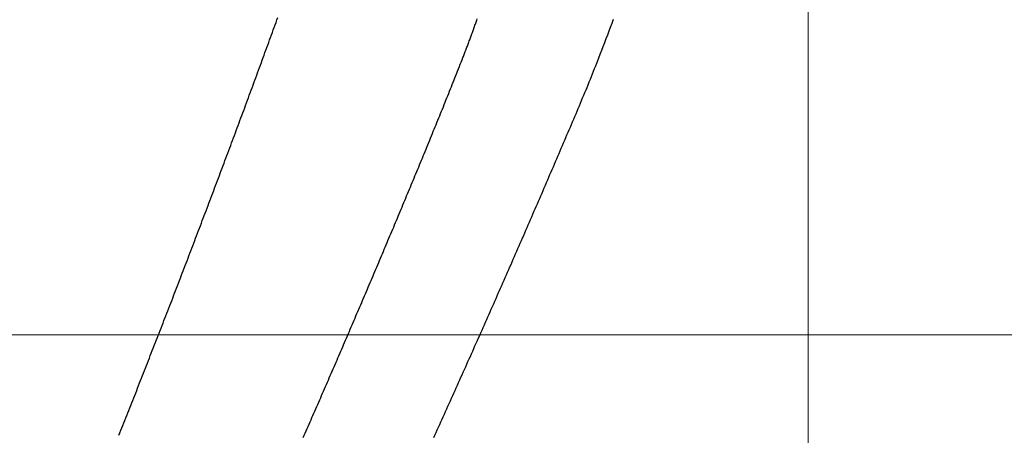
# Model space of a CAD drawing. Header units: millimetres. Extents: x -604189 to 881711, y -381903 to -7297.
# Tile 745 of 1056: x -572193 to -572082, y -161845 to -161798. Entities that reach past the tile are written whole.
import ezdxf

# ---------------------------------------------------------------- set-up
doc = ezdxf.new("R2010")
doc.units = ezdxf.units.MM
doc.header["$LTSCALE"] = 100
doc.linetypes.add('0.5_0.5', pattern=[1, 0.5, -0.5])
doc.linetypes.add('ACAD_ISO04W100', pattern=[30.5, 24, -3, 0.5, -3])
doc.layers.get('Defpoints').update_dxf_attribs({"color": 30})
doc.layers.add('OPIS', color=7, linetype='Continuous')
doc.layers.add('strop osie', color=80, linetype='ACAD_ISO04W100', lineweight=5)
doc.styles.get("Standard").update_dxf_attribs({"font": 'romans.shx', "width": 0.5})
doc.dimstyles.new('1 50', dxfattribs={"dimtxt": 150, "dimasz": 80, "dimexe": 1, "dimexo": 1, "dimgap": 20, "dimtad": 1, "dimdec": 0, "dimlfac": 0.1, "dimtxsty": 'Standard', "dimblk": 'ARCHTICK', "dimcen": 200, "dimclrd": 2, "dimadec": 1, "dimazin": 0, "dimtfac": 1, "dimtdec": 0, "dimtmove": 0, "dimatfit": 3, "dimldrblk": 'ARCHTICK', "dimfxl": 120, "dimfxlon": 1, "dimtfill": 1, "dimarcsym": 0})

# ---------------------------------------------------------------- blocks, each defined once
blk = doc.blocks.new('_ArchTick')
at = {"layer": 'strop osie', "color": 0, "const_width": 0.15}
blk.add_lwpolyline([(-0.5, -0.5), (0.5, 0.5)], dxfattribs=at)
blk = doc.blocks.new('*D3294')
at = {"layer": 'Defpoints', "color": 0, "linetype": 'ByBlock', "lineweight": 5, "transparency": 16777216}
for p in [(-595783.13, -159420.3), (-593748.92, -159420.3), (-552118.94, -179940.3)]:
    blk.add_point(p, dxfattribs=at)
at = {"layer": 'OPIS', "color": 0, "linetype": 'Continuous', "lineweight": -2, "transparency": 16777216}
for p, q in [((-595723.13, -159420.3), (-595784.13, -159420.3)), ((-595723.13, -179940.3), (-595784.13, -179940.3))]:
    blk.add_line(p, q, dxfattribs=at)
at = {"layer": 'OPIS', "color": 2, "lineweight": -2, "transparency": 16777216}
blk.add_line((-595783.13, -179940.3), (-595783.13, -159420.3), dxfattribs=at)
at = {"layer": 'OPIS', "color": 2, "linetype": 'ByBlock', "lineweight": -2, "transparency": 16777216, "xscale": 80, "yscale": 80, "zscale": 80}
for p, rotation in [((-595783.13, -159420.3), 90), ((-595783.13, -179940.3), 270)]:
    blk.add_blockref('_ArchTick', p, dxfattribs=dict(at, rotation=rotation))
at = {"layer": 'OPIS', "color": 0, "linetype": 'ByBlock', "lineweight": 13, "transparency": 16777216, "insert": (-595878.13, -169680.3), "char_height": 150, "attachment_point": 5, "rotation": 90, "bg_fill": 3, "box_fill_scale": 1.1, "bg_fill_color": 256, "bg_fill_true_color": 13158600, "bg_fill_transparency": 0}
blk.add_mtext('2052', dxfattribs=at)

msp = doc.modelspace()

# ---------------------------------------------------------------- hatches: boundary and pattern name
at = {"layer": 'OPIS', "linetype": 'ByBlock', "lineweight": 9}
h = msp.add_hatch(dxfattribs=at)
h.set_pattern_fill('ANSI37', color=0, scale=120, angle=45)
h.set_pattern_definition([(90, (-306927.96, 32475.8), (-381, 0), []), (180, (-306927.96, 32475.8), (-6e-14, -381), [])])
h.paths.add_polyline_path([(-564958.91, -172987.78), (-564958.91, -172265.29), (-565588.91, -172265.29), (-565588.91, -172265.29), (-565628.91, -172265.29), (-565628.91, -172420.3), (-565928.91, -172420.3), (-565928.91, -172265.29), (-565968.91, -172265.29), (-566598.91, -172265.29), (-566598.91, -172987.79, -0.414214), (-566255.98, -173330.73, -0.414052), (-566598.73, -173673.66), (-564960.2, -173673.66, -0.413115), (-565301.85, -173330.72, -0.414214)])
h.paths.add_polyline_path([(-563317.85, -172270.29), (-563958.91, -172270.29), (-563958.91, -172270.29), (-563998.91, -172270.29), (-563998.91, -172420.3), (-564288.91, -172420.3), (-564288.91, -172265.29), (-564328.91, -172265.29), (-564958.91, -172265.29), (-564958.91, -172987.78, -0.414214), (-564615.98, -173330.72, -0.414052), (-564958.73, -173673.66), (-563319.87, -173673.66, -0.412493), (-563660.79, -173330.73, -0.414214), (-563317.85, -172987.79)])
h.paths.add_polyline_path([(-562443.92, -172420.3), (-562658.91, -172420.3), (-562658.91, -172270.29), (-562698.91, -172270.29), (-563317.85, -172270.29), (-563317.85, -172987.79, -0.414214), (-562974.92, -173330.73, -0.414052), (-563317.66, -173673.66), (-562443.92, -173685.5)])
h.paths.add_polyline_path([(-562030.4, -172946.84, -0.330214), (-561835.82, -172684.34, -0.155268), (-561986.97, -172216.95, -0.443866), (-562283.97, -172485.59), (-562283.97, -172198.95), (-562289.82, -172198.95), (-562289.82, -172161.15), (-562318.92, -172161.15), (-562318.92, -172420.3), (-562443.92, -172420.3), (-562443.92, -173690.91), (-562060.93, -173690.69), (-562060.93, -173828.8), (-561442.16, -173828.8), (-561440.6, -173828.04), (-561440.6, -173828.8), (-560917.61, -173828.8), (-560910.31, -172420.3), (-561118.92, -172420.3), (-561118.92, -172161.15), (-561141.42, -172161.15), (-561141.42, -172207.95), (-561147.27, -172207.95), (-561147.27, -173026.5, -0.106281), (-561482.37, -172966.06, -0.965528)])
h.paths.add_polyline_path([(-569358.91, -172147.3), (-569368.91, -172147.3), (-569368.91, -172152.3), (-569358.91, -172420.3)], flags=16)
h.paths.add_polyline_path([(-569434.41, -172167.57), (-569436.68, -172167.04, -0.348623), (-569444.41, -172157.3, -0.414214), (-569434.41, -172147.3), (-569432.91, -172147.3), (-569432.91, -172137.3), (-569412.91, -172137.3), (-569412.91, -172095.3), (-569358.91, -172095.3), (-569358.91, -172147.3), (-569368.91, -172152.3)], flags=16)
h.paths.add_polyline_path([(-569444.41, -172157.3, -1), (-569424.41, -172157.3, -0.414214), (-569434.41, -172167.3), (-569434.41, -172167.57), (-569432.14, -172167.04, -0.482996)], flags=16)
h.paths.add_polyline_path([(-570317.76, -172888.16, -1), (-569769.07, -172888.16, -1)], flags=16)
h.paths.add_polyline_path([(-566598.91, -172265.29), (-567228.91, -172265.29), (-567228.91, -172265.29), (-567268.91, -172265.29), (-567268.91, -172420.3), (-567568.91, -172420.3), (-567568.91, -172265.29), (-567608.91, -172265.29), (-568238.91, -172265.29), (-568238.91, -172987.79, -0.414214), (-567895.98, -173330.73, -1), (-568581.85, -173330.73, -0.414214), (-568238.91, -172987.79), (-568238.91, -172265.29), (-568868.91, -172265.29), (-568868.91, -172265.29), (-568908.91, -172265.29), (-568908.91, -172420.3), (-569233.91, -172420.3), (-569233.91, -173827.21), (-569188.93, -173827.19), (-569188.93, -173694.63), (-566598.73, -173673.66, -0.414375), (-566941.85, -173330.73, -0.414214), (-566598.91, -172987.79)])
h.paths.add_polyline_path([(-572120.79, -158265.62), (-571320.79, -158262.95), (-571633.01, -158577.25, -0.297068), (-571469.46, -158828.23, -0.419695), (-571748.93, -159102.53), (-571748.93, -159611.06), (-571275.71, -159611.06), (-571214.43, -159611.06), (-571192.43, -159611.06), (-571148.43, -159611.06), (-571148.43, -159601.06), (-571085.43, -159601.06), (-570335.94, -159605.11), (-570335.94, -159420.3), (-569233.92, -159420.3), (-569233.92, -158097.44), (-574223.92, -158097.44), (-574223.92, -159420.3), (-573158.93, -159420.3), (-573158.93, -159611.06), (-573086.93, -159611.06), (-572477.43, -159612.07), (-572477.43, -159611.06), (-572455.43, -159611.06), (-572411.43, -159611.06), (-572411.43, -159601.06), (-572348.43, -159601.06), (-571748.93, -159603.45), (-571748.93, -159102.53, -0.408754), (-572018.15, -158828.23, -0.334215), (-571819.79, -158564.61)])
h.paths.add_polyline_path([(-571515.04, -159592.37), (-571515.34, -159252.67), (-571963.11, -159253.07), (-571962.81, -159592.77)], flags=24)
h.paths.add_polyline_path([(-571705.06, -158166.88), (-571705.06, -157654.12), (-571945.06, -157654.12), (-571945.06, -158166.88)], flags=9)
h.paths.add_polyline_path([(-563090.36, -172828.22), (-563090.67, -172481.85), (-563538.44, -172482.25), (-563538.13, -172828.62)], flags=9)
h.paths.add_polyline_path([(-561529.78, -172649.99), (-561530.09, -172303.62), (-561977.86, -172304.02), (-561977.55, -172650.39)], flags=25)
h.paths.add_polyline_path([(-561455.96, -173757.53), (-561455.96, -174270.29), (-561215.96, -174270.29), (-561215.96, -173757.53)], flags=9)
h.paths.add_polyline_path([(-569817.15, -172584.64), (-569817.45, -172244.94), (-570265.23, -172245.34), (-570264.93, -172585.04)], flags=24)
h.paths.add_polyline_path([(-570193.42, -172731.49), (-570193.42, -173044.83), (-569893.42, -173044.83), (-569893.42, -172731.49)], flags=8)
h.paths.add_polyline_path([(-570746.56, -173757.53), (-570746.56, -174270.29), (-570506.56, -174270.29), (-570506.56, -173757.53)], flags=9)
h.paths.add_polyline_path([(-570778.78, -172791.69), (-570246.64, -172791.69), (-570246.64, -172566.69), (-570778.78, -172566.69)], flags=24)
h.paths.add_polyline_path([(-572214.96, -173241.75), (-569885.68, -173241.75), (-569885.68, -172973.89), (-572214.96, -172973.89)], flags=24)
edge = h.paths.add_edge_path()
edge.add_line((-569358.91, -172220.3), (-569358.91, -171970.3))
edge.add_line((-569358.91, -171970.3), (-572181.9, -171970.3))
edge.add_line((-572181.9, -171970.3), (-572181.9, -172095.3))
edge.add_line((-572181.9, -172095.3), (-572109.9, -172095.3))
edge.add_line((-572109.9, -172095.3), (-572048.62, -172095.3))
edge.add_line((-572048.62, -172095.3), (-571561.69, -172095.3))
edge.add_line((-571561.69, -172095.3), (-571500.4, -172095.3))
edge.add_line((-571500.4, -172095.3), (-571478.4, -172095.3))
edge.add_line((-571478.4, -172095.3), (-571456.4, -172095.3))
edge.add_line((-571456.4, -172095.3), (-571395.12, -172095.3))
edge.add_line((-571395.12, -172095.3), (-570908.2, -172095.3))
edge.add_line((-570908.2, -172095.3), (-570846.91, -172095.3))
edge.add_line((-570846.91, -172095.3), (-570774.91, -172095.3))
edge.add_line((-570774.91, -172095.3), (-570728.91, -172095.3))
edge.add_line((-570728.91, -172095.3), (-570728.91, -172085.3))
edge.add_line((-570728.91, -172085.3), (-570665.91, -172085.3))
edge.add_line((-570665.91, -172085.3), (-569465.91, -172095.3))
edge.add_line((-569465.91, -172095.3), (-570268.58, -172095.3))
edge.add_line((-570268.58, -172095.3), (-570268.58, -172119.8))
edge.add_line((-570268.58, -172119.8), (-570197.58, -172119.8))
edge.add_line((-570197.58, -172119.8), (-569593.2, -172119.8))
edge.add_line((-569593.2, -172119.8), (-569516.91, -172119.8))
edge.add_line((-569516.91, -172119.8), (-569516.91, -172139.8))
edge.add_line((-569516.91, -172139.8), (-569593.2, -172139.8))
edge.add_line((-569593.2, -172139.8), (-570228.91, -172139.8))
edge.add_line((-570228.91, -172139.8), (-570268.58, -172139.8))
edge.add_line((-570268.58, -172139.8), (-570268.58, -172147.3))
edge.add_line((-570268.58, -172147.3), (-570288.58, -172147.3))
edge.add_line((-570288.58, -172147.3), (-570367.58, -172147.3))
edge.add_arc((-570667.41, -172157.3), 300, -95.7392, 1.9102, ccw=False)
edge.add_line((-570697.41, -172455.79), (-570697.41, -172167.57))
edge.add_line((-570697.41, -172167.57), (-570772.91, -172149.97))
edge.add_line((-570772.91, -172149.97), (-570772.91, -172147.3))
edge.add_line((-570772.91, -172147.3), (-570846.91, -172147.3))
edge.add_line((-570846.91, -172147.3), (-570908.2, -172147.3))
edge.add_line((-570908.2, -172147.3), (-571395.12, -172147.3))
edge.add_line((-571395.12, -172147.3), (-571456.4, -172147.3))
edge.add_line((-571456.4, -172147.3), (-571478.4, -172147.3))
edge.add_line((-571478.4, -172147.3), (-571500.4, -172147.3))
edge.add_line((-571500.4, -172147.3), (-571561.69, -172147.3))
edge.add_line((-571561.69, -172147.3), (-572048.62, -172147.3))
edge.add_line((-572048.62, -172147.3), (-572109.9, -172147.3))
edge.add_line((-572109.9, -172147.3), (-572181.9, -172147.3))
edge.add_line((-572181.9, -172147.3), (-572181.9, -172420.3))
edge.add_line((-572181.9, -172420.3), (-572288.93, -172420.3))
edge.add_line((-572288.93, -172420.3), (-572288.93, -173828.9))
edge.add_line((-572288.93, -173828.9), (-569233.91, -173827.21))
edge.add_line((-569233.91, -173827.21), (-569233.91, -172220.3))
edge.add_line((-569233.91, -172220.3), (-569358.91, -172220.3))
at = {"layer": 'OPIS', "linetype": 'ByBlock', "lineweight": 15}
h = msp.add_hatch(dxfattribs=at)
h.set_pattern_fill('ANSI37', color=0, scale=80, angle=45)
h.set_pattern_definition([(90, (-306927.96, 32475.8), (-254, 0), []), (180, (-306927.96, 32475.8), (-3e-14, -254), [])])
h.paths.add_polyline_path([(-559745.62, -168470.3), (-559845.62, -168470.3), (-559845.62, -168410.3), (-559745.62, -168410.3), (-559745.62, -168350.3), (-560845.62, -168350.3), (-560845.62, -168410.3), (-560745.62, -168410.3), (-560745.62, -168470.3, 0.267949), (-560295.62, -169249.73), (-560295.62, -169481.18, -0.414214), (-559952.68, -169824.12, -1), (-560638.55, -169824.12, -0.414214), (-560295.62, -169481.18), (-560295.62, -169249.73, -0.267949), (-560745.62, -168470.3), (-560845.62, -168470.3), (-560845.62, -168350.3), (-561118.92, -168350.3), (-561118.92, -172095.29), (-559553.92, -172095.29), (-559553.92, -168350.3), (-559745.62, -168350.3)])
h.paths.add_polyline_path([(-560989.24, -171970.29), (-560989.24, -171369.43), (-560514.24, -171369.43, -0.414232), (-560506.24, -171377.43), (-560506.24, -171961.44, -0.403374), (-560513.94, -171969.43), (-560989.24, -171969.43), (-560998.92, -171970.29)], flags=16)
h.paths.add_polyline_path([(-560569.24, -171447.43), (-560569.24, -171891.43, -0.414209), (-560619.24, -171941.43), (-560824.24, -171941.43, -0.414225), (-560874.24, -171891.43), (-560874.24, -171447.43, -0.414209), (-560824.24, -171397.43), (-560619.24, -171397.43, -0.414216)], flags=0)
h.paths.add_polyline_path([(-560754.74, -171692.27), (-560768.26, -171689.53), (-560778.52, -171674.09), (-560777.58, -171669.43), (-560791.34, -171669.43), (-560788.51, -171683.42), (-560780.62, -171695.31), (-560768.73, -171703.21), (-560754.74, -171706.03)], flags=0)
h.paths.add_polyline_path([(-560926.54, -171669.43), (-560944.04, -171669.43), (-560944.04, -171669.43), (-560938.91, -171681.81), (-560926.54, -171686.93)], flags=0)
h.paths.add_polyline_path([(-559553.93, -164304.92), (-559553.93, -164080.3), (-560998.92, -164080.3), (-560998.92, -164130.3), (-561051.76, -164130.3), (-561051.76, -164230.3), (-561112.41, -164230.3), (-561118.26, -165128.24), (-561111.76, -165130.3), (-561051.76, -165130.3), (-561051.76, -165230.3), (-560998.92, -165230.3), (-560998.92, -165930.3), (-560968.92, -165930.3), (-559691.76, -165930.3), (-559691.76, -166884.92, -0.259771), (-560368.47, -166480.3), (-560576.78, -166480.3, -0.694758), (-561118.92, -166682.14), (-561118.92, -167150.3), (-559553.92, -167150.3), (-559553.92, -165742.59, -0.501722), (-560517.89, -165023.75, -0.501722)])
h.paths.add_polyline_path([(-561051.76, -166930.3), (-561051.76, -167030.3), (-561111.76, -167030.3), (-561111.76, -166930.3)], flags=16)
h.paths.add_polyline_path([(-559553.93, -164304.92, 0.501722), (-560517.89, -165023.75, 0.501722), (-559553.92, -165742.59)], flags=17)
h.paths.add_polyline_path([(-559017.89, -165023.75, 0.331805), (-559553.93, -164304.92), (-559553.92, -165742.59, 0.331804)], flags=17)
h.paths.add_polyline_path([(-558393.92, -165930.3), (-559553.92, -165930.3), (-559553.92, -167030.3), (-558393.92, -167030.3)])
edge = h.paths.add_edge_path(flags=16)
edge.add_ellipse((-558869.26, -166529.06), major_axis=(0, 174.94), ratio=0.835608, start_angle=0, end_angle=180, ccw=False)
edge.add_line((-558869.02, -166354.09), (-558868.84, -166354.11))
edge.add_line((-558868.84, -166354.11), (-558551.76, -166354.11))
edge.add_ellipse((-558534.04, -166361.13), major_axis=(0, 22.07), ratio=0.905257, start_angle=0, end_angle=83.7318, ccw=False)
edge.add_line((-558534.04, -166339.06), (-558415.44, -166339.06))
edge.add_line((-558415.44, -166339.06), (-558415.44, -166719.06))
edge.add_line((-558415.44, -166719.06), (-558534.04, -166719.06))
edge.add_ellipse((-558534.04, -166696.99), major_axis=(0, 22.07), ratio=0.905257, start_angle=108.5291, end_angle=180, ccw=False)
edge.add_line((-558552.98, -166704), (-558869.26, -166704))
edge = h.paths.add_edge_path(flags=16)
edge.add_ellipse((-558655.15, -165473.07), major_axis=(119.58, 0), ratio=0.975462, start_angle=134.5349, end_angle=225.4651, ccw=False)
edge.add_ellipse((-558571.36, -165553.09), major_axis=(-236.83, 0), ratio=0.975462, start_angle=293.0771, end_angle=315.0646, ccw=False)
edge.add_ellipse((-558581.12, -165519.06), major_axis=(-200.96, 0), ratio=0.975462, start_angle=268.8691, end_angle=294.416, ccw=False)
edge.add_line((-558577.16, -165323.07), (-558434.73, -165323.07))
edge.add_line((-558434.73, -165323.07), (-558434.73, -165623.07))
edge.add_line((-558434.73, -165623.07), (-558577.16, -165623.07))
edge.add_ellipse((-558581.12, -165427.08), major_axis=(200.96, 0), ratio=0.975462, start_angle=245.584, end_angle=271.1309, ccw=False)
edge.add_ellipse((-558571.36, -165393.05), major_axis=(-236.83, 0), ratio=0.975462, start_angle=404.9354, end_angle=426.9229, ccw=False)
h.paths.add_polyline_path([(-559691.76, -166075.3), (-560476.99, -166075.3, 0.131652), (-560368.47, -166480.3), (-559691.76, -166480.3)], flags=17)
h.paths.add_polyline_path([(-560476.99, -166075.3), (-559691.76, -166075.3), (-559691.76, -165930.3), (-560991.76, -165930.3), (-561051.76, -165930.3), (-561051.76, -166030.3), (-561118.92, -166030.3), (-561118.92, -166278.47, -0.694758), (-560576.78, -166480.3), (-560368.47, -166480.3, -0.131652)], flags=17)
h.paths.add_polyline_path([(-571773.92, -161590.54), (-574108.19, -161590.54), (-574098.92, -166615.29), (-571773.92, -166615.28)])
h.paths.add_polyline_path([(-559933.22, -164919.2), (-558639.2, -164919.2), (-558639.2, -164793.34), (-559933.22, -164793.34)], flags=25)
h.paths.add_polyline_path([(-560038.72, -166687.59), (-559732.99, -166687.59), (-559732.99, -166284.59), (-560038.72, -166284.59)], flags=25)
h.paths.add_polyline_path([(-559928.87, -165007.1), (-559413.75, -165007.1), (-559413.75, -164907.76), (-559928.87, -164907.76)], flags=9)
h.paths.add_polyline_path([(-559933.22, -164919.2), (-558639.2, -164919.2), (-558639.2, -164793.34), (-559933.22, -164793.34)], flags=25)
h.paths.add_polyline_path([(-560330.86, -165014.58), (-559994.18, -165014.58), (-559994.18, -164899.19), (-560330.86, -164899.19)], flags=24)
h.paths.add_polyline_path([(-560290.2, -164902.84), (-560108.35, -164902.84), (-560108.35, -164804.81), (-560290.2, -164804.81)], flags=24)
h.paths.add_polyline_path([(-560498.87, -166997.34), (-559983.74, -166997.34), (-559983.74, -166898), (-560498.87, -166898)], flags=24)
h.paths.add_polyline_path([(-560498.79, -166887.34), (-559655.72, -166887.34), (-559655.72, -166788), (-560498.79, -166788)], flags=24)
h.paths.add_polyline_path([(-560900.85, -167004.82), (-560564.18, -167004.82), (-560564.18, -166889.44), (-560900.85, -166889.44)], flags=24)
h.paths.add_polyline_path([(-560860.2, -166893.08), (-560678.35, -166893.08), (-560678.35, -166795.05), (-560860.2, -166795.05)], flags=24)
h.paths.add_polyline_path([(-560525.17, -170610.56), (-560010.05, -170610.56), (-560010.05, -170511.22), (-560525.17, -170511.22)], flags=24)
h.paths.add_polyline_path([(-560529.51, -170522.67), (-559444.31, -170522.67), (-559444.31, -170396.8), (-560529.51, -170396.8)], flags=9)
h.paths.add_polyline_path([(-560927.16, -170618.04), (-560590.48, -170618.04), (-560590.48, -170502.66), (-560927.16, -170502.66)], flags=24)
h.paths.add_polyline_path([(-560886.5, -170506.3), (-560704.65, -170506.3), (-560704.65, -170408.27), (-560886.5, -170408.27)], flags=24)
h.paths.add_polyline_path([(-560065.3, -168940.36), (-560065.3, -168600.66), (-560513.08, -168600.66), (-560513.08, -168940.36)], flags=24)
h.paths.add_polyline_path([(-559111.53, -164087.39), (-558760.99, -164087.39), (-558760.82, -164093.19), (-558760.64, -164099), (-558760.48, -164104.8), (-558760.31, -164110.61), (-558760.15, -164116.41), (-558759.99, -164122.22), (-558759.84, -164128.03), (-558759.68, -164133.83), (-558759.53, -164139.64), (-558759.39, -164145.44), (-558759.24, -164151.25), (-558759.1, -164157.06), (-558758.97, -164162.86), (-558758.83, -164168.67), (-558758.7, -164174.47), (-558758.57, -164180.28), (-558758.45, -164186.09), (-558758.33, -164191.89), (-558758.21, -164197.7), (-558758.09, -164203.51), (-558757.98, -164209.32), (-558757.87, -164215.12), (-558757.77, -164220.93), (-558757.66, -164226.74), (-558757.56, -164232.54), (-558757.47, -164238.35), (-558757.37, -164244.16), (-558757.28, -164249.96), (-558757.19, -164255.77), (-558757.11, -164261.58), (-558757.02, -164267.39), (-558756.95, -164273.19), (-558756.87, -164279), (-558756.8, -164284.81), (-558756.73, -164290.62), (-558756.66, -164296.42), (-558756.6, -164302.23), (-558756.54, -164308.04), (-558756.48, -164313.85), (-558756.43, -164319.65), (-558756.38, -164325.46), (-558756.33, -164331.27), (-558756.29, -164337.08), (-558756.25, -164342.89), (-558756.21, -164348.69), (-558756.18, -164354.5), (-558756.15, -164360.31), (-558756.12, -164366.12), (-558756.09, -164371.92), (-558756.07, -164377.73), (-558756.04, -164383.54), (-558756.02, -164389.35), (-558756, -164395.16), (-558756, -164400.96), (-558756.01, -164406.77), (-558756.03, -164412.58), (-558756.07, -164418.39), (-558756.13, -164424.2), (-558756.21, -164430), (-558756.31, -164435.81), (-558756.42, -164441.62), (-558756.56, -164447.42), (-558756.72, -164453.23), (-558756.9, -164459.03), (-558757.1, -164464.84), (-558757.32, -164470.64), (-558757.57, -164476.45), (-558757.84, -164482.25), (-558758.14, -164488.05), (-558758.47, -164493.85), (-558758.84, -164499.64), (-558759.24, -164505.44), (-558759.68, -164511.23), (-558760.17, -164517.01), (-558760.73, -164522.8), (-558761.35, -164528.57), (-558762.06, -164534.33), (-558762.87, -164540.08), (-558763.81, -164545.82), (-558764.88, -164551.52), (-558766.12, -164557.2), (-558767.54, -164562.83), (-558769.18, -164568.4), (-558771.06, -164573.89), (-558773.23, -164579.28), (-558775.74, -164584.52), (-558778.61, -164589.57), (-558781.9, -164594.35), (-558785.63, -164598.8), (-558789.81, -164602.83), (-558794.37, -164606.41), (-558799.26, -164609.56), (-558804.38, -164612.28), (-558809.69, -164614.63), (-558815.14, -164616.63), (-558820.69, -164618.33), (-558826.33, -164619.75), (-558832.01, -164620.95), (-558837.73, -164621.95), (-558843.48, -164622.79), (-558849.24, -164623.49), (-558855.02, -164624.09), (-558860.81, -164624.61), (-558866.6, -164625.06), (-558872.39, -164625.43), (-558878.19, -164625.74), (-558883.99, -164626), (-558889.8, -164626.2), (-558895.6, -164626.36), (-558901.41, -164626.48), (-558907.22, -164626.57), (-558913.03, -164626.63), (-558918.83, -164626.66), (-558924.64, -164626.68), (-558930.45, -164626.69), (-558936.26, -164626.69), (-558941.52, -164626.69), (-558946.78, -164626.69), (-558952.05, -164626.67), (-558957.31, -164626.65), (-558962.57, -164626.6), (-558967.84, -164626.54), (-558973.1, -164626.45), (-558978.36, -164626.33), (-558983.62, -164626.17), (-558988.88, -164625.98), (-558994.14, -164625.75), (-558999.4, -164625.47), (-559004.65, -164625.14), (-559009.9, -164624.76), (-559015.14, -164624.31), (-559020.38, -164623.8), (-559025.61, -164623.22), (-559030.83, -164622.54), (-559036.04, -164621.75), (-559041.22, -164620.81), (-559046.36, -164619.71), (-559051.47, -164618.42), (-559056.51, -164616.92), (-559061.47, -164615.16), (-559066.33, -164613.13), (-559071.04, -164610.8), (-559075.58, -164608.14), (-559079.89, -164605.12), (-559083.92, -164601.74), (-559087.62, -164598), (-559090.94, -164593.92), (-559093.91, -164589.57), (-559096.53, -164585), (-559098.84, -164580.28), (-559100.87, -164575.42), (-559102.66, -164570.47), (-559104.24, -164565.45), (-559105.62, -164560.37), (-559106.84, -164555.25), (-559107.91, -164550.1), (-559108.86, -164544.92), (-559109.69, -164539.73), (-559110.43, -164534.51), (-559111.08, -164529.29), (-559111.66, -164524.06), (-559112.18, -164518.82), (-559112.64, -164513.58), (-559113.06, -164508.33), (-559113.44, -164503.08), (-559113.79, -164497.83), (-559114.12, -164492.58), (-559114.41, -164487.32), (-559114.68, -164482.07), (-559114.93, -164476.81), (-559115.16, -164471.55), (-559115.36, -164466.29), (-559115.55, -164461.03), (-559115.72, -164455.77), (-559115.87, -164450.51), (-559116.01, -164445.25), (-559116.12, -164439.98), (-559116.23, -164434.72), (-559116.31, -164429.46), (-559116.38, -164424.2), (-559116.44, -164418.93), (-559116.48, -164413.67), (-559116.5, -164408.41), (-559116.52, -164403.14), (-559116.51, -164397.88), (-559116.5, -164392.62), (-559116.49, -164387.35), (-559116.47, -164382.09), (-559116.45, -164376.83), (-559116.42, -164371.56), (-559116.4, -164366.3), (-559116.37, -164361.04), (-559116.34, -164355.77), (-559116.31, -164350.51), (-559116.28, -164345.25), (-559116.25, -164339.98), (-559116.21, -164334.72), (-559116.17, -164329.46), (-559116.13, -164324.19), (-559116.08, -164318.93), (-559116.03, -164313.67), (-559115.98, -164308.4), (-559115.93, -164303.14), (-559115.87, -164297.88), (-559115.81, -164292.61), (-559115.75, -164287.35), (-559115.68, -164282.09), (-559115.62, -164276.82), (-559115.55, -164271.56), (-559115.48, -164266.3), (-559115.4, -164261.03), (-559115.32, -164255.77), (-559115.24, -164250.51), (-559115.16, -164245.25), (-559115.08, -164239.98), (-559114.99, -164234.72), (-559114.9, -164229.46), (-559114.81, -164224.2), (-559114.71, -164218.93), (-559114.62, -164213.67), (-559114.52, -164208.41), (-559114.41, -164203.15), (-559114.31, -164197.88), (-559114.2, -164192.62), (-559114.09, -164187.36), (-559113.98, -164182.1), (-559113.87, -164176.83), (-559113.75, -164171.57), (-559113.63, -164166.31), (-559113.51, -164161.05), (-559113.38, -164155.79), (-559113.25, -164150.52), (-559113.12, -164145.26), (-559112.99, -164140), (-559112.86, -164134.74), (-559112.72, -164129.48), (-559112.58, -164124.22), (-559112.44, -164118.95), (-559112.29, -164113.69), (-559112.14, -164108.43), (-559111.99, -164103.17), (-559111.84, -164097.91), (-559111.68, -164092.65)])
edge = h.paths.add_edge_path()
edge.add_line((-558393.92, -164080.3), (-559553.93, -164080.3))
edge.add_line((-559553.93, -164080.3), (-559553.93, -164304.92))
edge.add_arc((-559767.89, -165023.75), 750, 0, 73.42431, ccw=False)
edge.add_arc((-559767.89, -165023.75), 750, -73.42425, 0, ccw=False)
edge.add_line((-559553.92, -165742.59), (-559553.92, -165830.3))
edge.add_line((-559553.92, -165830.3), (-558393.92, -165830.3))
edge.add_line((-558393.92, -165830.3), (-558393.92, -164080.3))

# ---------------------------------------------------------------- next in the draw order: dimensions: what is measured, and where the dimension line sits
at = {"layer": 'OPIS', "color": 0, "linetype": 'ByBlock', "lineweight": 13}
dim = msp.add_linear_dim(base=(-595783.13, -159420.3), p1=(-552118.94, -179940.3), p2=(-593748.92, -159420.3), angle=90, dimstyle='1 50', override={"dimtmove": 1, "dimfxl": 60, "dimarcsym": 1}, dxfattribs=at)
dim.commit()
dim.dimension.update_dxf_attribs({"geometry": '*D3294', "text_midpoint": (-595878.13, -169680.3)})

# ---------------------------------------------------------------- next in the draw order: hatches: boundary and pattern name
at = {"layer": 'OPIS', "linetype": '0.5_0.5', "lineweight": 13}
h = msp.add_hatch(dxfattribs=at)
h.set_pattern_fill('ANSI37', color=0, scale=130)
h.set_pattern_definition([(45, (-597218.54, 256668.8), (-291.85832, 291.85832), []), (135, (-597218.54, 256668.8), (-291.85832, -291.85832), [])])
edge = h.paths.add_edge_path(flags=16)
edge.add_line((-570958.92, -168985.28), (-571058.92, -168985.28))
edge.add_line((-571058.92, -168985.28), (-572598.92, -168985.28))
edge.add_line((-572598.92, -168985.28), (-572598.92, -170470.3))
edge.add_line((-572598.92, -170470.3), (-570825.76, -170470.3))
edge.add_arc((-570508.92, -170339.1), 342.94, 180, 202.4936, ccw=False)
edge.add_arc((-570508.92, -170339.1), 342.94, 90, 180, ccw=False)
edge.add_line((-570508.92, -169996.16), (-570508.92, -169764.7))
edge.add_arc((-570058.92, -168985.28), 900, 180, 240, ccw=False)
edge = h.paths.add_edge_path(flags=17)
edge.add_line((-569358.92, -170085.28), (-569358.92, -168985.28))
edge.add_line((-569358.92, -168985.28), (-569358.92, -168985.28))
edge.add_line((-569358.92, -168985.28), (-569958.92, -168985.28))
edge.add_line((-569958.92, -168985.28), (-570058.92, -168985.28))
edge.add_line((-570058.92, -168985.28), (-570058.92, -168925.28))
edge.add_line((-570058.92, -168925.28), (-569958.92, -168925.28))
edge.add_line((-569958.92, -168925.28), (-569958.92, -168865.28))
edge.add_line((-569958.92, -168865.28), (-569358.92, -168865.28))
edge.add_line((-569358.92, -168865.28), (-569358.92, -166865.28))
edge.add_line((-569358.92, -166865.28), (-574098.92, -166865.29))
edge.add_line((-574098.92, -166865.29), (-574098.91, -171970.3))
edge.add_line((-574098.91, -171970.3), (-572608.91, -171970.3))
edge.add_line((-572608.91, -171970.3), (-571504.91, -170590.3))
edge.add_line((-571504.91, -170590.3), (-572718.92, -170590.3))
edge.add_line((-572718.92, -170590.3), (-572718.92, -168865.28))
edge.add_line((-572718.92, -168865.28), (-571058.92, -168865.28))
edge.add_line((-571058.92, -168865.28), (-571058.92, -168925.28))
edge.add_line((-571058.92, -168925.28), (-570958.92, -168925.28))
edge.add_line((-570958.92, -168925.28), (-570958.92, -168985.28))
edge.add_arc((-570058.92, -168985.28), 900, 180, 240)
edge.add_line((-570508.92, -169764.7), (-570508.92, -169996.16))
edge.add_arc((-570508.92, -170339.1), 342.94, 0, 90, ccw=False)
edge.add_arc((-570508.92, -170339.1), 342.94, 208.9799, 360, ccw=False)
edge.add_line((-570808.91, -170505.25), (-570808.91, -171171.09))
edge.add_arc((-570808.91, -171220.3), 49.21, 0, 90, ccw=False)
edge.add_arc((-570808.91, -171220.3), 49.21, 270, 360, ccw=False)
edge.add_line((-570808.91, -171269.51), (-570808.91, -171970.3))
edge.add_line((-570808.91, -171970.3), (-569358.91, -171970.3))
edge.add_line((-569358.91, -171970.3), (-569358.92, -170085.28))
h.paths.add_polyline_path([(-561118.92, -159870.3), (-590334.66, -159870.3), (-590334.66, -161470.3), (-562318.92, -161470.3), (-562318.92, -172095.29), (-561118.92, -172095.29), (-561118.92, -168350.3), (-552073.92, -168350.3), (-552073.92, -167150.3), (-561118.92, -167150.3)])
h.paths.add_polyline_path([(-572856.93, -169813.68), (-569451.07, -169813.68), (-569451.07, -169408.68), (-572856.93, -169408.68)], flags=16)

# ---------------------------------------------------------------- next in the draw order: linework, layer by layer
at = {"color": 0}
for points in [[(-572181.53, -161845.36, 0), (-572181.42, -161845.08, 0), (-572181.3, -161844.8, 0), (-572181.19, -161844.52, 0), (-572181.08, -161844.24, 0), (-572180.97, -161843.96, 0), (-572180.86, -161843.68, 0), (-572180.75, -161843.4, 0), (-572180.64, -161843.12, 0), (-572180.53, -161842.84, 0), (-572180.42, -161842.55, 0), (-572180.3, -161842.27, 0), (-572180.19, -161841.99, 0), (-572180.08, -161841.71, 0), (-572179.97, -161841.43, 0), (-572179.86, -161841.15, 0), (-572179.75, -161840.87, 0), (-572179.64, -161840.59, 0), (-572179.53, -161840.31, 0), (-572179.42, -161840.03, 0), (-572179.31, -161839.75, 0), (-572179.2, -161839.46, 0), (-572179.09, -161839.18, 0), (-572178.98, -161838.9, 0), (-572178.87, -161838.62, 0), (-572178.76, -161838.34, 0), (-572178.65, -161838.06, 0), (-572178.54, -161837.78, 0), (-572178.43, -161837.5, 0), (-572178.32, -161837.22, 0), (-572178.21, -161836.93, 0), (-572178.1, -161836.65, 0), (-572177.99, -161836.37, 0), (-572177.88, -161836.09, 0), (-572177.77, -161835.81, 0), (-572177.66, -161835.53, 0), (-572177.55, -161835.25, 0), (-572177.44, -161834.97, 0), (-572177.33, -161834.68, 0), (-572177.22, -161834.4, 0), (-572177.11, -161834.12, 0), (-572177, -161833.84, 0), (-572176.89, -161833.56, 0), (-572176.78, -161833.28, 0), (-572176.67, -161832.99, 0), (-572176.56, -161832.71, 0), (-572176.45, -161832.43, 0), (-572176.34, -161832.15, 0), (-572176.23, -161831.87, 0), (-572176.13, -161831.59, 0), (-572176.02, -161831.31, 0), (-572175.91, -161831.02, 0), (-572175.8, -161830.74, 0), (-572175.69, -161830.46, 0), (-572175.58, -161830.18, 0), (-572175.47, -161829.9, 0), (-572175.36, -161829.62, 0), (-572175.25, -161829.33, 0), (-572175.15, -161829.05, 0), (-572175.04, -161828.77, 0), (-572174.93, -161828.49, 0), (-572174.82, -161828.21, 0), (-572174.71, -161827.92, 0), (-572174.6, -161827.64, 0), (-572174.5, -161827.36, 0), (-572174.39, -161827.08, 0), (-572174.28, -161826.8, 0), (-572174.17, -161826.52, 0), (-572174.06, -161826.23, 0), (-572173.95, -161825.95, 0), (-572173.85, -161825.67, 0), (-572173.74, -161825.39, 0), (-572173.63, -161825.11, 0), (-572173.52, -161824.82, 0), (-572173.42, -161824.54, 0), (-572173.31, -161824.26, 0), (-572173.2, -161823.98, 0), (-572173.09, -161823.69, 0), (-572172.98, -161823.41, 0), (-572172.88, -161823.13, 0), (-572172.77, -161822.85, 0), (-572172.66, -161822.57, 0), (-572172.55, -161822.28, 0), (-572172.45, -161822, 0), (-572172.34, -161821.72, 0), (-572172.23, -161821.44, 0), (-572172.13, -161821.15, 0), (-572172.02, -161820.87, 0), (-572171.91, -161820.59, 0), (-572171.8, -161820.31, 0), (-572171.7, -161820.03, 0), (-572171.59, -161819.74, 0), (-572171.48, -161819.46, 0), (-572171.38, -161819.18, 0), (-572171.27, -161818.9, 0), (-572171.16, -161818.61, 0), (-572171.06, -161818.33, 0), (-572170.95, -161818.05, 0), (-572170.84, -161817.77, 0), (-572170.74, -161817.48, 0), (-572170.63, -161817.2, 0), (-572170.52, -161816.92, 0), (-572170.42, -161816.64, 0), (-572170.31, -161816.35, 0), (-572170.2, -161816.07, 0), (-572170.1, -161815.79, 0), (-572169.99, -161815.5, 0), (-572169.89, -161815.22, 0), (-572169.78, -161814.94, 0), (-572169.67, -161814.66, 0), (-572169.57, -161814.37, 0), (-572169.46, -161814.09, 0), (-572169.36, -161813.81, 0), (-572169.25, -161813.53, 0), (-572169.14, -161813.24, 0), (-572169.04, -161812.96, 0), (-572168.93, -161812.68, 0), (-572168.83, -161812.39, 0), (-572168.72, -161812.11, 0), (-572168.62, -161811.83, 0), (-572168.51, -161811.55, 0), (-572168.4, -161811.26, 0), (-572168.3, -161810.98, 0), (-572168.19, -161810.7, 0), (-572168.09, -161810.41, 0), (-572167.98, -161810.13, 0), (-572167.88, -161809.85, 0), (-572167.77, -161809.56, 0), (-572167.67, -161809.28, 0), (-572167.56, -161809, 0), (-572167.46, -161808.72, 0), (-572167.35, -161808.43, 0), (-572167.25, -161808.15, 0), (-572167.14, -161807.87, 0), (-572167.04, -161807.58, 0), (-572166.93, -161807.3, 0), (-572166.83, -161807.02, 0), (-572166.72, -161806.73, 0), (-572166.62, -161806.45, 0), (-572166.51, -161806.17, 0), (-572166.41, -161805.88, 0), (-572166.31, -161805.6, 0), (-572166.2, -161805.32, 0), (-572166.1, -161805.03, 0), (-572165.99, -161804.75, 0), (-572165.89, -161804.47, 0), (-572165.78, -161804.18, 0), (-572165.68, -161803.9, 0), (-572165.58, -161803.62, 0), (-572165.47, -161803.33, 0), (-572165.37, -161803.05, 0), (-572165.26, -161802.77, 0), (-572165.16, -161802.48, 0), (-572165.06, -161802.2, 0), (-572164.95, -161801.91, 0), (-572164.85, -161801.63, 0), (-572164.74, -161801.35, 0), (-572164.64, -161801.06, 0), (-572164.54, -161800.78, 0), (-572164.43, -161800.5, 0), (-572164.33, -161800.21, 0), (-572164.23, -161799.93, 0), (-572164.12, -161799.65, 0), (-572164.02, -161799.36, 0), (-572163.92, -161799.08, 0), (-572163.81, -161798.79, 0), (-572163.71, -161798.51, 0), (-572163.61, -161798.23, 0)], [(-572142.74, -161802.76, 0), (-572142.69, -161802.64, 0), (-572142.65, -161802.53, 0), (-572142.6, -161802.41, 0), (-572142.56, -161802.29, 0), (-572142.51, -161802.18, 0), (-572142.47, -161802.06, 0), (-572142.42, -161801.94, 0), (-572142.38, -161801.83, 0), (-572142.33, -161801.71, 0), (-572142.29, -161801.59, 0), (-572142.24, -161801.48, 0), (-572142.2, -161801.36, 0), (-572142.15, -161801.24, 0), (-572142.11, -161801.12, 0), (-572142.07, -161801.01, 0), (-572142.02, -161800.89, 0), (-572141.98, -161800.77, 0), (-572141.94, -161800.66, 0), (-572141.89, -161800.54, 0), (-572141.85, -161800.42, 0), (-572141.81, -161800.3, 0), (-572141.76, -161800.19, 0), (-572141.72, -161800.07, 0), (-572141.68, -161799.95, 0), (-572141.64, -161799.83, 0), (-572141.59, -161799.71, 0), (-572141.55, -161799.6, 0), (-572141.51, -161799.48, 0), (-572141.47, -161799.36, 0), (-572141.43, -161799.24, 0), (-572141.39, -161799.12, 0), (-572141.34, -161799.01, 0), (-572141.3, -161798.89, 0), (-572141.26, -161798.77, 0), (-572141.22, -161798.65, 0), (-572141.18, -161798.53, 0), (-572141.14, -161798.41, 0)], [(-572127.41, -161802.8, 0), (-572127.25, -161802.37, 0), (-572127.08, -161801.93, 0), (-572126.91, -161801.5, 0), (-572126.75, -161801.06, 0), (-572126.58, -161800.63, 0), (-572126.42, -161800.19, 0), (-572126.25, -161799.75, 0), (-572126.09, -161799.32, 0), (-572125.93, -161798.88, 0), (-572125.77, -161798.44, 0)], [(-572160.74, -161845.6, 0), (-572160.63, -161845.35, 0), (-572160.52, -161845.11, 0), (-572160.41, -161844.86, 0), (-572160.3, -161844.61, 0), (-572160.19, -161844.36, 0), (-572160.08, -161844.11, 0), (-572159.98, -161843.86, 0), (-572159.87, -161843.61, 0), (-572159.76, -161843.36, 0), (-572159.65, -161843.11, 0), (-572159.54, -161842.86, 0), (-572159.43, -161842.62, 0), (-572159.32, -161842.37, 0), (-572159.21, -161842.12, 0), (-572159.11, -161841.87, 0), (-572159, -161841.62, 0), (-572158.89, -161841.37, 0), (-572158.78, -161841.12, 0), (-572158.67, -161840.87, 0), (-572158.56, -161840.62, 0), (-572158.45, -161840.37, 0), (-572158.35, -161840.12, 0), (-572158.24, -161839.87, 0), (-572158.13, -161839.63, 0), (-572158.02, -161839.38, 0), (-572157.91, -161839.13, 0), (-572157.81, -161838.88, 0), (-572157.7, -161838.63, 0), (-572157.59, -161838.38, 0), (-572157.48, -161838.13, 0), (-572157.37, -161837.88, 0), (-572157.27, -161837.63, 0), (-572157.16, -161837.38, 0), (-572157.05, -161837.13, 0), (-572156.94, -161836.88, 0), (-572156.83, -161836.63, 0), (-572156.73, -161836.38, 0), (-572156.62, -161836.13, 0), (-572156.51, -161835.88, 0), (-572156.4, -161835.63, 0), (-572156.3, -161835.38, 0), (-572156.19, -161835.14, 0), (-572156.08, -161834.89, 0), (-572155.97, -161834.64, 0), (-572155.87, -161834.39, 0), (-572155.76, -161834.14, 0), (-572155.65, -161833.89, 0), (-572155.54, -161833.64, 0), (-572155.44, -161833.39, 0), (-572155.33, -161833.14, 0), (-572155.22, -161832.89, 0), (-572155.12, -161832.64, 0), (-572155.01, -161832.39, 0), (-572154.9, -161832.14, 0), (-572154.8, -161831.89, 0), (-572154.69, -161831.64, 0), (-572154.58, -161831.39, 0), (-572154.47, -161831.14, 0), (-572154.37, -161830.89, 0), (-572154.26, -161830.64, 0), (-572154.15, -161830.39, 0), (-572154.05, -161830.14, 0), (-572153.94, -161829.89, 0), (-572153.84, -161829.64, 0), (-572153.73, -161829.39, 0), (-572153.62, -161829.14, 0), (-572153.52, -161828.89, 0), (-572153.41, -161828.64, 0), (-572153.3, -161828.39, 0), (-572153.2, -161828.14, 0), (-572153.09, -161827.89, 0), (-572152.98, -161827.64, 0), (-572152.88, -161827.39, 0), (-572152.77, -161827.14, 0), (-572152.67, -161826.89, 0), (-572152.56, -161826.64, 0), (-572152.45, -161826.39, 0), (-572152.35, -161826.14, 0), (-572152.24, -161825.89, 0), (-572152.14, -161825.64, 0), (-572152.03, -161825.39, 0), (-572151.92, -161825.14, 0), (-572151.82, -161824.88, 0), (-572151.71, -161824.63, 0), (-572151.61, -161824.38, 0), (-572151.5, -161824.13, 0), (-572151.4, -161823.88, 0), (-572151.29, -161823.63, 0), (-572151.19, -161823.38, 0), (-572151.08, -161823.13, 0), (-572150.98, -161822.88, 0), (-572150.87, -161822.63, 0), (-572150.76, -161822.38, 0), (-572150.66, -161822.13, 0), (-572150.55, -161821.88, 0), (-572150.45, -161821.63, 0), (-572150.34, -161821.38, 0), (-572150.24, -161821.13, 0), (-572150.13, -161820.88, 0), (-572150.03, -161820.63, 0), (-572149.92, -161820.38, 0), (-572149.82, -161820.12, 0), (-572149.71, -161819.87, 0), (-572149.61, -161819.62, 0), (-572149.5, -161819.37, 0), (-572149.4, -161819.12, 0), (-572149.29, -161818.87, 0), (-572149.19, -161818.62, 0), (-572149.09, -161818.37, 0), (-572148.98, -161818.12, 0), (-572148.88, -161817.87, 0), (-572148.77, -161817.62, 0), (-572148.67, -161817.37, 0), (-572148.56, -161817.11, 0), (-572148.46, -161816.86, 0), (-572148.35, -161816.61, 0), (-572148.25, -161816.36, 0), (-572148.15, -161816.11, 0), (-572148.04, -161815.86, 0), (-572147.94, -161815.61, 0), (-572147.83, -161815.36, 0), (-572147.73, -161815.11, 0), (-572147.63, -161814.86, 0), (-572147.52, -161814.6, 0), (-572147.42, -161814.35, 0), (-572147.31, -161814.1, 0), (-572147.21, -161813.85, 0), (-572147.11, -161813.6, 0), (-572147, -161813.35, 0), (-572146.9, -161813.1, 0), (-572146.8, -161812.85, 0), (-572146.69, -161812.59, 0), (-572146.59, -161812.34, 0), (-572146.49, -161812.09, 0), (-572146.38, -161811.84, 0), (-572146.28, -161811.59, 0), (-572146.18, -161811.34, 0), (-572146.08, -161811.08, 0), (-572145.97, -161810.83, 0), (-572145.87, -161810.58, 0), (-572145.77, -161810.33, 0), (-572145.67, -161810.08, 0), (-572145.56, -161809.83, 0), (-572145.46, -161809.57, 0), (-572145.36, -161809.32, 0), (-572145.26, -161809.07, 0), (-572145.15, -161808.82, 0), (-572145.05, -161808.57, 0), (-572144.95, -161808.32, 0), (-572144.85, -161808.06, 0), (-572144.75, -161807.81, 0), (-572144.65, -161807.56, 0), (-572144.54, -161807.31, 0), (-572144.44, -161807.06, 0), (-572144.34, -161806.8, 0), (-572144.24, -161806.55, 0), (-572144.14, -161806.3, 0), (-572144.04, -161806.05, 0), (-572143.94, -161805.79, 0), (-572143.84, -161805.54, 0), (-572143.74, -161805.29, 0), (-572143.64, -161805.04, 0), (-572143.54, -161804.78, 0), (-572143.44, -161804.53, 0), (-572143.34, -161804.28, 0), (-572143.24, -161804.02, 0), (-572143.14, -161803.77, 0), (-572143.04, -161803.52, 0), (-572142.94, -161803.27, 0), (-572142.84, -161803.01, 0), (-572142.74, -161802.76, 0)], [(-572146.03, -161845.62, 0), (-572145.9, -161845.33, 0), (-572145.76, -161845.03, 0), (-572145.63, -161844.74, 0), (-572145.5, -161844.44, 0), (-572145.36, -161844.15, 0), (-572145.23, -161843.85, 0), (-572145.09, -161843.55, 0), (-572144.96, -161843.26, 0), (-572144.83, -161842.96, 0), (-572144.69, -161842.67, 0), (-572144.56, -161842.37, 0), (-572144.43, -161842.08, 0), (-572144.29, -161841.78, 0), (-572144.16, -161841.49, 0), (-572144.03, -161841.19, 0), (-572143.89, -161840.89, 0), (-572143.76, -161840.6, 0), (-572143.63, -161840.3, 0), (-572143.5, -161840.01, 0), (-572143.36, -161839.71, 0), (-572143.23, -161839.42, 0), (-572143.1, -161839.12, 0), (-572142.96, -161838.82, 0), (-572142.83, -161838.53, 0), (-572142.7, -161838.23, 0), (-572142.57, -161837.94, 0), (-572142.43, -161837.64, 0), (-572142.3, -161837.34, 0), (-572142.17, -161837.05, 0), (-572142.04, -161836.75, 0), (-572141.9, -161836.46, 0), (-572141.77, -161836.16, 0), (-572141.64, -161835.86, 0), (-572141.51, -161835.57, 0), (-572141.38, -161835.27, 0), (-572141.24, -161834.97, 0), (-572141.11, -161834.68, 0), (-572140.98, -161834.38, 0), (-572140.85, -161834.09, 0), (-572140.72, -161833.79, 0), (-572140.59, -161833.49, 0), (-572140.45, -161833.2, 0), (-572140.32, -161832.9, 0), (-572140.19, -161832.6, 0), (-572140.06, -161832.31, 0), (-572139.93, -161832.01, 0), (-572139.8, -161831.71, 0), (-572139.67, -161831.42, 0), (-572139.54, -161831.12, 0), (-572139.4, -161830.82, 0), (-572139.27, -161830.53, 0), (-572139.14, -161830.23, 0), (-572139.01, -161829.93, 0), (-572138.88, -161829.64, 0), (-572138.75, -161829.34, 0), (-572138.62, -161829.04, 0), (-572138.49, -161828.75, 0), (-572138.36, -161828.45, 0), (-572138.23, -161828.15, 0), (-572138.1, -161827.86, 0), (-572137.97, -161827.56, 0), (-572137.84, -161827.26, 0), (-572137.71, -161826.97, 0), (-572137.58, -161826.67, 0), (-572137.45, -161826.37, 0), (-572137.32, -161826.08, 0), (-572137.19, -161825.78, 0), (-572137.06, -161825.48, 0), (-572136.93, -161825.18, 0), (-572136.8, -161824.89, 0), (-572136.67, -161824.59, 0), (-572136.54, -161824.29, 0), (-572136.41, -161824, 0), (-572136.28, -161823.7, 0), (-572136.15, -161823.4, 0), (-572136.02, -161823.1, 0), (-572135.89, -161822.81, 0), (-572135.76, -161822.51, 0), (-572135.63, -161822.21, 0), (-572135.5, -161821.92, 0), (-572135.37, -161821.62, 0), (-572135.24, -161821.32, 0), (-572135.11, -161821.02, 0), (-572134.98, -161820.73, 0), (-572134.85, -161820.43, 0), (-572134.73, -161820.13, 0), (-572134.6, -161819.83, 0), (-572134.47, -161819.54, 0), (-572134.34, -161819.24, 0), (-572134.21, -161818.94, 0), (-572134.08, -161818.64, 0), (-572133.95, -161818.34, 0), (-572133.82, -161818.05, 0), (-572133.7, -161817.75, 0), (-572133.57, -161817.45, 0), (-572133.44, -161817.15, 0), (-572133.31, -161816.86, 0), (-572133.18, -161816.56, 0), (-572133.05, -161816.26, 0), (-572132.93, -161815.96, 0), (-572132.8, -161815.66, 0), (-572132.67, -161815.37, 0), (-572132.54, -161815.07, 0), (-572132.41, -161814.77, 0), (-572132.29, -161814.47, 0), (-572132.16, -161814.18, 0), (-572132.03, -161813.88, 0), (-572131.9, -161813.58, 0), (-572131.78, -161813.28, 0), (-572131.65, -161812.98, 0), (-572131.52, -161812.68, 0), (-572131.39, -161812.39, 0), (-572131.26, -161812.09, 0), (-572131.14, -161811.79, 0), (-572131.01, -161811.49, 0), (-572130.88, -161811.19, 0), (-572130.75, -161810.9, 0), (-572130.63, -161810.6, 0), (-572130.5, -161810.3, 0), (-572130.37, -161810, 0), (-572130.25, -161809.7, 0), (-572130.12, -161809.4, 0), (-572129.99, -161809.11, 0), (-572129.87, -161808.81, 0), (-572129.74, -161808.51, 0), (-572129.61, -161808.21, 0), (-572129.49, -161807.91, 0), (-572129.36, -161807.61, 0), (-572129.24, -161807.31, 0), (-572129.11, -161807.01, 0), (-572128.99, -161806.71, 0), (-572128.86, -161806.41, 0), (-572128.74, -161806.12, 0), (-572128.62, -161805.82, 0), (-572128.49, -161805.51, 0), (-572128.37, -161805.21, 0), (-572128.25, -161804.91, 0), (-572128.13, -161804.61, 0), (-572128.01, -161804.31, 0), (-572127.89, -161804.01, 0), (-572127.77, -161803.71, 0), (-572127.65, -161803.41, 0), (-572127.53, -161803.11, 0), (-572127.41, -161802.8, 0)]]:
    msp.add_polyline3d(points, dxfattribs=at)

doc.saveas('drawing.dxf')
